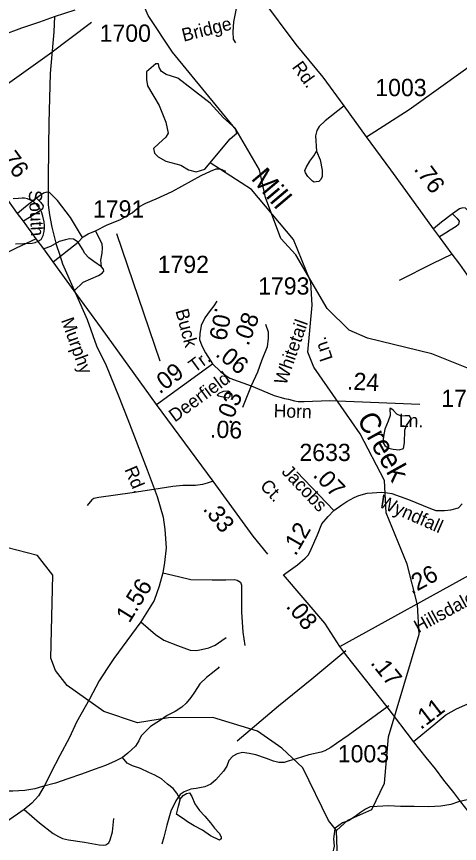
# Model space of a CAD drawing. Extents: x 2169602 to 2449496, y 721995 to 810662.
# Drawn here: x 2427846 to 2431057, y 765717 to 771707 of the extents above; entities that cross this region are included whole.
import ezdxf

# ---------------------------------------------------------------- set-up
doc = ezdxf.new("R2010")
doc.units = 0
doc.layers.add('Default', color=7, linetype='Continuous')

msp = doc.modelspace()

# ---------------------------------------------------------------- linework, layer by layer
at = {"layer": 'Default'}
for p, q in [((2428887.6, 769209.4), (2428572.2, 770131.8)), ((2428112, 769929.2), (2428293.8, 770072.8)), ((2429548.4, 769031.5), (2429483.4, 768874.6)), ((2430189.1, 767143.3), (2431400.5, 767810.3))]:
    msp.add_line(p, q, dxfattribs=at)
for points in [[(2428861.3, 768895.7), (2428462.2, 769448.8), (2428265.1, 769720.6), (2428112, 769929.2), (2428045, 770024.9), (2427989.5, 770097.6), (2427896.7, 770224), (2427852.6, 770281.4), (2427651.7, 770560.8), (2427544.5, 770710.1), (2427366.5, 770949.4), (2427204.8, 771173.3), (2427054.5, 771380), (2426858.8, 771616.5), (2426607.6, 771952.1), (2426468.6, 772138.9)], [(2429493, 772135.5), (2429493, 772081.9), (2429483.4, 771997.7), (2429445.1, 771802.5), (2429419.3, 771668.5), (2429413.5, 771595.8), (2429417.4, 771542.2), (2429434.6, 771517.3)], [(2431877.1, 768782.8), (2431478.1, 769336), (2431280.9, 769607.8), (2431127.8, 769816.4), (2431060.8, 769912.1), (2431005.3, 769984.8), (2430912.5, 770111.1), (2430868.5, 770168.5), (2430667.5, 770448), (2430560.3, 770597.3), (2430382.3, 770836.5), (2430220.6, 771060.5), (2430070.3, 771267.2), (2429874.6, 771503.7), (2429623.4, 771839.3), (2429484.5, 772026.1)], [(2431268.3, 769100), (2430858.2, 769262.6), (2430391.3, 769377.1), (2430258.3, 769435.5), (2430098.3, 769593), (2429871.3, 769981.4), (2429761.2, 770098.5), (2429651.3, 770395.9), (2429608.3, 770596.9), (2429439.3, 770885.7), (2428977.3, 771449.5), (2428801.4, 771715.5), (2428733.3, 771874.3), (2428632.4, 771965)], [(2428120.5, 771706.7), (2428270.9, 771754.4)], [(2425999.4, 770599.3), (2426106.6, 770658.9), (2426181.7, 770696), (2426397.3, 770810.1), (2426514.4, 770884.2), (2426665.1, 771002.3), (2426818.3, 771126.2), (2426910, 771184.7), (2427062.7, 771276.4), (2427195.8, 771338.8), (2427335.3, 771400.3), (2427478.2, 771462), (2427598.2, 771519.3), (2427885, 771624.7), (2428015.8, 771669.5), (2428120.5, 771706.7)], [(2428120.5, 771706.7), (2428116.2, 771597.4), (2428088.9, 771294.9), (2428079.4, 770937), (2428078, 770766.3), (2428076.5, 770517.9), (2428076.5, 770342.9), (2428085, 770270.9), (2428101.9, 770182), (2428134.4, 770055), (2428159.8, 769977.4), (2428179.6, 769915.3), (2428358.8, 769511.6), (2428426.5, 769322), (2428495.7, 769178.6), (2428584.6, 768959.8), (2428652.4, 768787.6), (2428792.1, 768422.1), (2428865.5, 768230.2), (2428909.2, 768080.6), (2428921.9, 767991.7), (2428930.4, 767857.6), (2428919.1, 767753.1), (2428907.8, 767678.3), (2428881, 767581), (2428842.9, 767477.9), (2428746.9, 767322.7), (2428645.3, 767184.4), (2428552.2, 767056), (2428502.8, 766984), (2428444.9, 766895.1), (2428374.3, 766761), (2428281.2, 766595.9), (2428230.4, 766484.4), (2428159.8, 766354.5), (2428095.4, 766227.5), (2428052.9, 766144.5), (2428004.6, 766061), (2427958, 766007.4), (2427901.5, 765963.6), (2427774.5, 765873.3)], [(2427366.5, 770949.4), (2427676.6, 771146.5), (2428086.1, 771437.4), (2428389.5, 771665.2)], [(2430382.3, 770836.5), (2430692.4, 771033.7), (2431102, 771324.6), (2431405.3, 771552.4)], [(2429016, 771259.8), (2428932.1, 771287.4), (2428897.2, 771308.8), (2428881.1, 771338.3), (2428875.8, 771365.1), (2428857, 771365.1), (2428787.3, 771306.2), (2428787.3, 771249.9), (2428795.4, 771204.4), (2428881.1, 771062.4), (2428929.4, 770941.8), (2428945.2, 770861.5), (2428929.4, 770832), (2428878.5, 770786.4), (2428838.3, 770751.6), (2428846.3, 770716.8), (2428873.1, 770690), (2428929.4, 770660.5), (2429037, 770630.9), (2429092.9, 770596.2), (2429149.2, 770582.8), (2429210.9, 770601.6), (2429395.9, 770821.3), (2429444.1, 770861.5), (2429433.4, 770896.3), (2429346.5, 770974.2), (2429251.1, 771078.5), (2429016, 771259.8)], [(2430220.6, 771060.5), (2430084.7, 770951.4), (2430040.7, 770909.3), (2430023.4, 770880.5), (2430013.9, 770842.3), (2430021.5, 770731.3)], [(2428418.2, 770155.1), (2428503.4, 770199.1), (2428595.3, 770233.5), (2428685.2, 770285.2), (2428738.8, 770331.1), (2428782.8, 770356), (2428857.5, 770386.6), (2428974.2, 770440.2), (2429185.7, 770555.1), (2429252.7, 770585.7), (2429292.9, 770602.9), (2429321.6, 770602.9), (2429361.8, 770587.6)], [(2430165.1, 765810.7), (2430248.1, 765884.5), (2430423, 765962.9), (2430513.1, 766154.6), (2430544, 766488.5), (2430764.1, 767231.9), (2430754.2, 767445.4), (2430677.1, 767738.8), (2430525.2, 768112.6), (2430515.1, 768345.7), (2430337.1, 768684), (2430001.1, 769166.4), (2429958.2, 769275.6), (2429989.2, 769616.1), (2429980.2, 769783.6), (2429853.2, 770091.2), (2429550.2, 770454.9), (2429249.5, 770647.5)], [(2428324.4, 770107.2), (2428237.4, 770250.8), (2428143.6, 770373.2), (2428086.1, 770432.6), (2428065.1, 770434.5), (2428042.1, 770426.8), (2427990.4, 770390.5)], [(2428049.5, 770189), (2428045.4, 770218.8), (2428037.2, 770260.6), (2428026.8, 770292.6), (2428014.7, 770316.8), (2427992.5, 770342.4), (2427958.5, 770372.3), (2427926.3, 770386.1), (2427904.5, 770390.2), (2427888.1, 770391.8), (2427860.7, 770389.5), (2427822.5, 770387.5)], [(2427990.4, 770390.5), (2427912, 770329.2), (2427852.6, 770281.4)], [(2427990.4, 770390.5), (2428023, 770359.9), (2428038.3, 770336.9), (2428034.5, 770313.9), (2428017.2, 770298.6), (2427973.2, 770271.8), (2427940.7, 770250.8), (2427896.7, 770224)], [(2431340.3, 769994.4), (2431253.2, 770137.9), (2431159.4, 770260.4), (2431102, 770319.8), (2431080.9, 770321.7), (2431058, 770314), (2431006.3, 770277.6)], [(2431006.3, 770277.6), (2430927.8, 770216.4), (2430868.5, 770168.5)], [(2431006.3, 770277.6), (2431038.8, 770247), (2431054.1, 770224.1), (2431050.3, 770201.1), (2431033.1, 770185.8), (2430989, 770159), (2430956.5, 770137.9), (2430912.5, 770111.1)], [(2427838.3, 770059.8), (2427960.3, 770064.5), (2427982.1, 770070.6), (2428004.2, 770078.6), (2428024.1, 770092.6), (2428039.9, 770120.7), (2428047.7, 770150.7), (2428049.5, 770176.8), (2428049.5, 770189)], [(2428329.5, 770110.6), (2428364.6, 770134), (2428418.2, 770155.1)], [(2428462.2, 769892.8), (2428458.4, 769942.6), (2428466.1, 769992.4), (2428469.9, 770030.6), (2428468, 770057.4), (2428454.6, 770084.2), (2428418.2, 770155.1)], [(2427989.5, 770097.6), (2427844, 770028.7), (2427604.8, 769908.2)], [(2428293.8, 770072.8), (2428259.4, 770093.8), (2428230.7, 770095.7), (2428200, 770090), (2428154.1, 770076.6), (2428092.8, 770042.1), (2428045, 770024.9)], [(2428293.8, 770072.8), (2428324.4, 770107.2), (2428329.5, 770110.6)], [(2428462.2, 769892.8), (2428406.7, 769933), (2428370.4, 769959.8), (2428341.7, 769990.5), (2428324.4, 770023), (2428293.8, 770072.8)], [(2431005.3, 769984.8), (2430859.9, 769915.9), (2430620.6, 769795.3)], [(2428265.1, 769720.6), (2428330.2, 769781.8), (2428439.3, 769831.6), (2428468, 769846.9), (2428479.5, 769862.2), (2428477.6, 769877.5), (2428462.2, 769892.8)], [(2429298.7, 769645.9), (2429277.6, 769611.5), (2429248.9, 769577), (2429210.6, 769525.4), (2429183.8, 769469.9), (2429174.2, 769408.6), (2429172.3, 769366.5), (2429189.6, 769320.6), (2429216.4, 769270.8), (2429268, 769190.4)], [(2429651.8, 769477.5), (2429670.9, 769423.9), (2429670.9, 769378), (2429663.3, 769314.8), (2429622.5, 769213.9), (2429593.4, 769131.6), (2429548.4, 769031.5)], [(2428861.3, 768895.7), (2429268, 769190.4)], [(2429268, 769190.4), (2429325.4, 769136.8), (2429363.7, 769106.2), (2429392.1, 769086.5), (2429548.4, 769031.5)], [(2428947.9, 766626.2), (2428722.2, 766591.3), (2428480.2, 766671.7), (2428212.2, 766860.8), (2428129.1, 766970.8), (2428095.1, 767060.1), (2428108.2, 767660), (2427999.2, 767803.4), (2427774.2, 767860.4), (2427474.2, 767873.1), (2427156.2, 768040.3), (2426798.2, 768129.6), (2426446.1, 768494.4), (2426303.2, 768592.4), (2426144.3, 768867.9), (2426018.2, 769014.8)], [(2429391, 768990.9), (2429393.6, 768973.1), (2429391.4, 768955.2), (2429381.7, 768942.8), (2429353.4, 768946.7), (2429323.3, 768954.5), (2429311.2, 768956.3), (2429301.6, 768964.3), (2429315.3, 768978.4), (2429347.1, 768992.7), (2429377.2, 768995), (2429391, 768990.9)], [(2429548.4, 769031.5), (2429714.3, 768960.8), (2429764.6, 768947), (2429787.9, 768941), (2429817.8, 768935), (2429861.3, 768923.7), (2429887.9, 768918.5), (2429932.3, 768918.5), (2430115.9, 768926.2), (2430771, 768899.7)], [(2429667.7, 767811.3), (2429561.6, 767941.8), (2429271.9, 768340.6), (2428861.3, 768895.7)], [(2430575.6, 768573.4), (2430619.6, 768567.6), (2430651.6, 768577.8), (2430659.6, 768617.9), (2430662.5, 768710), (2430674.6, 768743.9), (2430696.1, 768775.9), (2430706.4, 768794.2), (2430695.9, 768814), (2430664.1, 768813.9), (2430634, 768811.6), (2430603.9, 768827.5), (2430577.4, 768855), (2430560, 768867), (2430551.8, 768867), (2430553.8, 768817.3), (2430540.3, 768775.1), (2430516.5, 768719), (2430507.1, 768664.9), (2430501.3, 768624.8), (2430515.3, 768598.8), (2430543.4, 768579.1), (2430575.6, 768573.4)], [(2430147.4, 768128.5), (2429877.3, 768408.2)], [(2429271.9, 768340.6), (2429228.8, 768327.2), (2429194.3, 768317.6), (2429142.7, 768310), (2429052.7, 768310), (2428980, 768302.3), (2428888.1, 768287), (2428685.2, 768256.4), (2428442.1, 768223.9), (2428407.7, 768216.2), (2428392.4, 768206.6), (2428357.9, 768164.5)], [(2430147.4, 768128.5), (2430205.5, 768170), (2430240.6, 768193.1), (2430295, 768222.2), (2430328.5, 768236.3), (2430388.8, 768253.9), (2430494.2, 768260.5), (2430536.5, 768257.7), (2430566.8, 768251.9), (2430687.2, 768207.5), (2430847.2, 768142.4), (2430886.6, 768129.2), (2430949.7, 768129.5), (2430996, 768134.1), (2431049.2, 768149.1), (2431077.8, 768178.2)], [(2429781.5, 767662.1), (2429882.2, 767735.5), (2429939.1, 767783.6), (2429961.9, 767806.5), (2429983, 767847.7), (2430027.3, 767951.9), (2430060.4, 768032), (2430105.9, 768085.6), (2430147.4, 768128.5)], [(2428907.8, 767678.3), (2429019.3, 767650.1), (2429111, 767629), (2429264.9, 767626.1), (2429363.6, 767626.1), (2429427.2, 767629), (2429446.9, 767623.3), (2429469.5, 767610.6), (2429476.6, 767588), (2429478, 767391.9), (2429486.4, 767246.5), (2429500.5, 767151.9)], [(2430189.1, 767143.3), (2430081, 767311.8), (2429781.5, 767662.1)], [(2428746.9, 767322.7), (2428852.8, 767231), (2428914.9, 767190), (2429012.2, 767150.5), (2429105.4, 767118.1), (2429152, 767115.2), (2429187.2, 767122.3), (2429240.9, 767135), (2429286, 767153.3), (2429335.4, 767185.8), (2429365.1, 767208.4)], [(2430724.5, 766455.6), (2430532.3, 766707.3), (2430430.8, 766835), (2430238.9, 767078.9), (2430225.3, 767095.6), (2430189.1, 767143.3)], [(2430234.6, 767111.8), (2429987.7, 766907), (2429744.6, 766711.8), (2429446, 766457.2)], [(2429314.8, 766995), (2429304.5, 766984.8), (2429279.3, 766962.6), (2429223.3, 766918.3), (2429175.5, 766874), (2429136.4, 766811.8), (2429110.5, 766773.6), (2429074.9, 766733.5), (2429045.1, 766703.1), (2428995.5, 766672.9), (2428939.3, 766644.4), (2428881.5, 766606.1), (2428816.3, 766563.7), (2428748.8, 766495.2), (2428732.8, 766461.1), (2428709.3, 766420.9), (2428653.3, 766370.5), (2428613.5, 766338.4)], [(2430724.5, 766455.6), (2430872, 766576.6), (2430958.7, 766647.8), (2431036.9, 766690.8), (2431216.5, 766771.4)], [(2430544.7, 766713.7), (2430249.9, 766499.4), (2430165.7, 766441.9), (2430125.5, 766411.3), (2430081.5, 766388.3), (2430054.7, 766376.9), (2429964.7, 766357.7), (2429873.8, 766330.9), (2429822.1, 766315.6), (2429785.8, 766304.1), (2429747.5, 766302.2), (2429709.2, 766311.8), (2429657.5, 766332.8), (2429581, 766357.7), (2429533.1, 766369.2), (2429483.4, 766374.9), (2429445.1, 766365.4), (2429414.4, 766350.1), (2429385.7, 766317.5), (2429370.4, 766277.3), (2429347.5, 766241), (2429291, 766177.8), (2429254.6, 766147.2), (2429212.5, 766126.1), (2429147.4, 766114.6), (2429109.2, 766108.9), (2429061.3, 766091.7), (2429032.6, 766070.6), (2429002, 766026.6), (2428963.7, 765950), (2428936.9, 765848.6), (2428914.9, 765762.5), (2428899.6, 765712.7)], [(2430165.1, 765810.7), (2430107.1, 765884.1), (2429921.1, 766265.1), (2429770.2, 766405.9), (2429594.2, 766530.9), (2429268.2, 766629.4), (2428947.9, 766626.2)], [(2431926.7, 764609.7), (2431872.2, 764751.5), (2431808.7, 764904.5), (2431672.8, 765175.2), (2431619.5, 765263), (2431571.3, 765344.5), (2431483.9, 765476.7), (2431439.9, 765537.8), (2431401.4, 765590), (2431337.3, 765674), (2431286.8, 765739.1), (2431203.8, 765844.8), (2431121, 765951.8), (2431067.8, 766018.4), (2431015.6, 766085.1), (2430945.1, 766176), (2430883.1, 766258), (2430815.2, 766339.2), (2430724.5, 766455.6)], [(2428613.5, 766338.4), (2428561.8, 766312.1), (2428490.1, 766281.6), (2428408.4, 766252.9), (2428318.4, 766218.3), (2428217.1, 766183.7), (2428129.2, 766153.2), (2428033.4, 766130.3), (2427979.5, 766112.1), (2427905.4, 766099.3), (2427819.3, 766094.9), (2427713.7, 766096.3), (2427615.3, 766097.3), (2427527.5, 766100.9), (2427443.9, 766096.1), (2427393.8, 766093.9)], [(2429033.4, 766033.2), (2429031.9, 766036.4), (2429027.5, 766045.4), (2429007.4, 766080.9), (2428981.1, 766114.9), (2428940.5, 766146.6), (2428896.7, 766184.4), (2428848.3, 766212.1), (2428806.4, 766231.8), (2428746, 766259.1), (2428685.9, 766278.8), (2428647.5, 766298.8), (2428613.5, 766338.4)], [(2431629.3, 766225.6), (2431577.6, 766199.3), (2431505.9, 766168.8), (2431424.3, 766140.1), (2431334.2, 766105.4), (2431233, 766070.9), (2431145, 766040.3), (2431049.2, 766017.5), (2430995.3, 765999.3), (2430921.3, 765986.5), (2430835.2, 765982.1), (2430729.5, 765983.4), (2430631.1, 765984.5), (2430543.4, 765988.1), (2430459.7, 765983.3), (2430409.7, 765981.1)], [(2429033.4, 766033.2), (2429031.9, 766036.4), (2429053.3, 766063.4), (2429079.6, 766077.7), (2429099.3, 766083.7), (2429117.1, 766055.8), (2429137.8, 766004), (2429172.1, 765956.3), (2429212.2, 765914.5), (2429252.8, 765865), (2429282.6, 765827.2), (2429315, 765791.5), (2429329.3, 765765.4), (2429329.3, 765749.6), (2429317.6, 765741.6), (2429253.3, 765772.9), (2429195.2, 765812.4), (2429134.5, 765844.3), (2429084.7, 765873.7), (2429056.4, 765895.4), (2429030.6, 765913.2), (2429006.4, 765928.9), (2429019.9, 765987.4), (2429033.4, 766033.2)], [(2427901.5, 765963.6), (2428011.6, 765866.2), (2428111.8, 765790), (2428149.9, 765766), (2428179.6, 765751.9), (2428221.9, 765743.5), (2428339, 765726.5), (2428446.3, 765706.8), (2428477.4, 765705.4), (2428492.9, 765706.8), (2428515.5, 765722.3), (2428523.9, 765743.5), (2428542.3, 765799.9), (2428550.7, 765898.7)], [(2430409.7, 765981.1), (2430375.4, 765964.8), (2430340, 765940.5), (2430302.2, 765912.5), (2430252.4, 765879.9), (2430210.2, 765866), (2430157, 765827.4), (2430152.9, 765823.6)], [(2430152.9, 765823.6), (2430145.2, 765751.3), (2430147.8, 765697.4), (2430136.1, 765643.2), (2430112.3, 765597.3), (2430078.7, 765543.1), (2430043, 765474.7), (2430016, 765398.5), (2429980.7, 765314.2), (2429968.6, 765234.5), (2429959.4, 765174.2), (2429941.7, 765126.2), (2429906.5, 765037.8), (2429882.9, 764953.8), (2429869.4, 764895.8), (2429859.7, 764837.7), (2429838.2, 764759.7), (2429834.9, 764719.7), (2429836.5, 764701.6)], [(2431421, 760080.8), (2431429, 760162.6), (2431377.9, 760235.9), (2431418.9, 760412.1), (2431393.1, 760586.6), (2431207.9, 760852.7), (2430646.1, 761307), (2430496, 761362.5), (2430462, 761422.3), (2430460.1, 761756.9), (2430484.1, 761923.7), (2430480, 762530.7), (2430160.1, 762953.8), (2430125.1, 763167.6), (2430131, 763518.5), (2430072.2, 763634.5), (2429946.1, 763843.7), (2429933.2, 764500.1), (2429891.1, 764583), (2429890.1, 764707.6), (2429865.1, 764734.4), (2429864.1, 764859), (2430176.2, 765535), (2430165.1, 765810.7)]]:
    msp.add_lwpolyline(points, dxfattribs=at)
msp.add_lwpolyline([(2430021.5, 770731.3), (2430048.3, 770670), (2430061.7, 770593.5), (2430061.7, 770549.4), (2430052.2, 770526.5), (2430038.8, 770513.1), (2430017.7, 770509.2), (2430004.3, 770507.3), (2429990.9, 770515), (2429958.4, 770549.4), (2429941.1, 770574.3), (2429935.4, 770591.5), (2429946.9, 770614.5), (2429971.8, 770660.4), (2430000.5, 770696.8)], close=True, dxfattribs=at)

# ---------------------------------------------------------------- texts
for s, height, rotation, p in [('Bridge', 95, 14.15621, (2429057.6, 771524.5)), ('Rd.', 95, 306.08885, (2429839.1, 771340.3)), ('.76', 125, 306.19933, (2427706.9, 770713.9)), ('Mill', 150, 310.14168, (2429540.7, 770531.4)), ('.76', 125, 306.19933, (2430722.8, 770601.1)), ('South', 95, 273.27215, (2427933.8, 770445.5)), ('Buck', 95, 284.96748, (2428997.2, 769576.1)), ('.09', 125, 258.82953, (2429287.2, 769605.1)), ('Murphy', 95, 289.95059, (2428167.3, 769507.1)), ('.08', 125, 69.36277, (2429526.7, 769315.8)), ('Whitetail', 95, 70.74978, (2429800.2, 769031.8)), ('Ln.', 95, 108.72485, (2430140.5, 769228)), ('.06', 125, 321.34019, (2429281.7, 769251.9)), ('Tr.', 95, 36.27333, (2429137.5, 769124.2)), ('.09', 125, 37.09794, (2428884, 768968.2)), ('Deerfield', 95, 36.27333, (2428994.1, 768765.1)), ('.24', 125, 356.99562, (2430240.1, 769005.8)), ('.03', 125, 68.38441, (2429400.5, 768745.7)), ('Horn', 95, 358.31151, (2429709.7, 768804.8)), ('Creek', 150, 299.02788, (2430310.8, 768791.9)), ('Ln.', 95, 358.49429, (2430617.2, 768735)), ('.06', 125, 357.65782, (2429247.1, 768657.8)), ('Rd.', 95, 292.85454, (2428626.8, 768426.3)), ('Jacobs', 95, 313.34285, (2429762.7, 768404.3)), ('.07', 125, 313.40042, (2429989.7, 768380.6)), ('Ct.', 95, 313.34285, (2429606, 768300.6)), ('Wyndfall', 95, 336.27387, (2430465, 768158.5)), ('.33', 125, 308.60256, (2429193, 768137.8)), ('.12', 125, 60.23778, (2429869.3, 767793.8)), ('.26', 125, 28.78222, (2430710.3, 767519.8)), ('1.56', 125, 58.2764, (2428664.2, 767307.8)), ('Hillsdale Dr.', 95, 28.78221, (2430760.5, 767238.4)), ('.08', 125, 308.68199, (2429795, 767432.6)), ('.17', 125, 308.68199, (2430407.3, 767023.2)), ('.11', 125, 37.67609, (2430777.2, 766537.4))]:
    msp.add_text(s, height=height, rotation=rotation, dxfattribs=at).set_placement(p)
for s, p in [('1700', (2428448.6, 771524.3)), ('1003', (2430447.2, 771130.3)), ('1791', (2428400.4, 770250.7)), ('1792', (2428869.5, 769849.2)), ('1793', (2429597.8, 769692.7)), ('1792', (2430925.6, 768879)), ('2633', (2429897.2, 768487.2)), ('1003', (2430175.2, 766304.3))]:
    msp.add_text(s, height=125, dxfattribs=at).set_placement(p)

doc.saveas('drawing.dxf')
